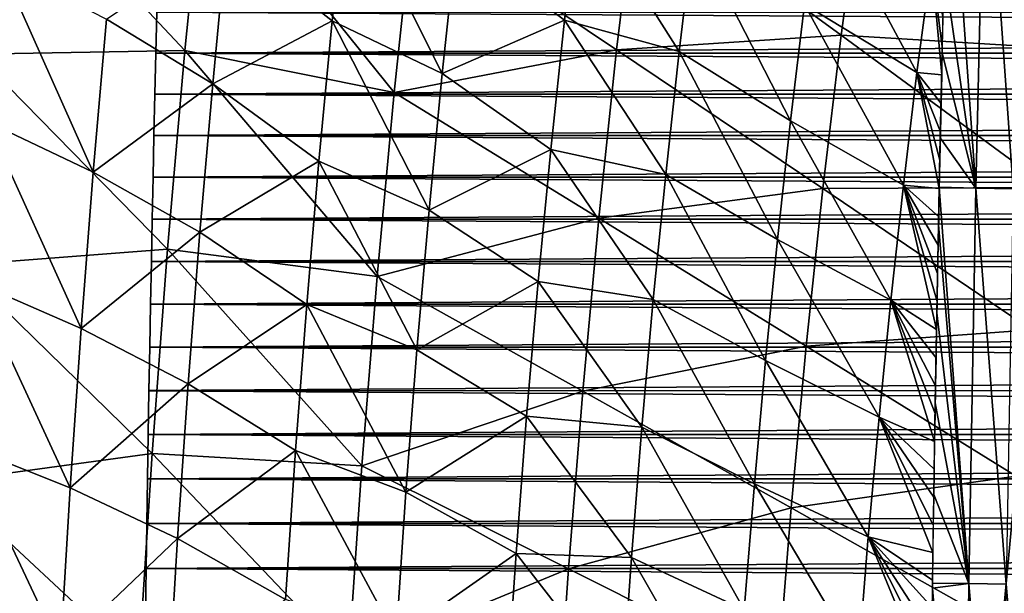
# Model space of a CAD drawing. Header units: millimetres. Extents: x -300 to 300, y -500 to 500.
# Tile 407 of 656: x -169 to -122, y 74 to 101. Entities that reach past the tile are written whole.
import ezdxf

# ---------------------------------------------------------------- set-up
doc = ezdxf.new("R2010")
doc.units = ezdxf.units.MM
doc.header["$LTSCALE"] = 81.481481
for name, color, linetype in [('12', 7, 'CONTINUOUS'), ('20', 7, 'CONTINUOUS'), ('22', 7, 'CONTINUOUS'), ('3', 7, 'CONTINUOUS'), ('5', 7, 'CONTINUOUS'), ('6', 7, 'CONTINUOUS')]:
    doc.layers.add(name, color=color, linetype=linetype)

msp = doc.modelspace()

# ---------------------------------------------------------------- linework, layer by layer
at = {"layer": '12', "color": 7, "linetype": 'CONTINUOUS'}
for points in [[(-122.82, 112.098, 58.396), (-123.268, 93.367, 58.373), (-124.562, 111.49, 58.325), (-122.82, 112.098, 58.396)], [(-121.497, 93.329, 58.321), (-123.268, 93.367, 58.373), (-122.82, 112.098, 58.396), (-121.497, 93.329, 58.321)], [(-121.048, 112.047, 58.344), (-121.497, 93.329, 58.321), (-122.82, 112.098, 58.396), (-121.048, 112.047, 58.344)], [(-124.562, 111.49, 58.325), (-123.268, 93.367, 58.373), (-124.762, 103.75, 58.316), (-124.562, 111.49, 58.325)], [(-124.762, 103.75, 58.316), (-123.268, 93.367, 58.373), (-124.855, 99.78, 58.312), (-124.762, 103.75, 58.316)], [(-123.268, 93.367, 58.373), (-124.944, 95.742, 58.307), (-124.855, 99.78, 58.312), (-123.268, 93.367, 58.373)], [(-123.268, 93.367, 58.373), (-124.992, 93.412, 58.304), (-124.944, 95.742, 58.307), (-123.268, 93.367, 58.373)], [(-124.992, 93.412, 58.304), (-123.59, 74.64, 58.348), (-125.028, 91.634, 58.301), (-124.992, 93.412, 58.304)], [(-123.268, 93.367, 58.373), (-123.59, 74.64, 58.348), (-124.992, 93.412, 58.304), (-123.268, 93.367, 58.373)], [(-121.819, 74.614, 58.294), (-123.59, 74.64, 58.348), (-123.268, 93.367, 58.373), (-121.819, 74.614, 58.294)], [(-121.497, 93.329, 58.321), (-121.819, 74.614, 58.294), (-123.268, 93.367, 58.373), (-121.497, 93.329, 58.321)], [(-125.028, 91.634, 58.301), (-123.59, 74.64, 58.348), (-125.108, 87.455, 58.296), (-125.028, 91.634, 58.301)], [(-125.108, 87.455, 58.296), (-123.59, 74.64, 58.348), (-125.182, 83.198, 58.29), (-125.108, 87.455, 58.296)], [(-123.59, 74.64, 58.348), (-125.253, 78.856, 58.285), (-125.182, 83.198, 58.29), (-123.59, 74.64, 58.348)], [(-123.59, 74.64, 58.348), (-125.315, 74.668, 58.279), (-125.253, 78.856, 58.285), (-123.59, 74.64, 58.348)], [(-125.315, 74.668, 58.279), (-123.59, 74.64, 58.348), (-125.318, 74.422, 58.279), (-125.315, 74.668, 58.279)], [(-123.59, 74.64, 58.348), (-123.806, 55.917, 58.322), (-125.318, 74.422, 58.279), (-123.59, 74.64, 58.348)], [(-122.035, 55.899, 58.268), (-123.806, 55.917, 58.322), (-123.59, 74.64, 58.348), (-122.035, 55.899, 58.268)], [(-121.819, 74.614, 58.294), (-122.035, 55.899, 58.268), (-123.59, 74.64, 58.348), (-121.819, 74.614, 58.294)], [(-120.229, 55.882, 58.083), (-122.035, 55.899, 58.268), (-121.819, 74.614, 58.294), (-120.229, 55.882, 58.083)], [(-123.806, 55.917, 58.322), (-125.53, 55.939, 58.254), (-125.318, 74.422, 58.279), (-123.806, 55.917, 58.322)], [(-125.318, 74.422, 58.279), (-125.53, 55.939, 58.254), (-125.379, 69.888, 58.273), (-125.318, 74.422, 58.279)]]:
    msp.add_3dface(points, dxfattribs=at)
at = {"layer": '20', "color": 7, "linetype": 'CONTINUOUS'}
for points in [[(-170.581, 99.714, 68.813), (-160.693, 99.885, 70.015), (-169.673, 109.446, 68.895), (-170.581, 99.714, 68.813)], [(-160.693, 99.885, 70.015), (-159.768, 109.048, 70.095), (-169.673, 109.446, 68.895), (-160.693, 99.885, 70.015)], [(-160.693, 99.885, 70.015), (-150.793, 97.894, 71.089), (-159.768, 109.048, 70.095), (-160.693, 99.885, 70.015)], [(-150.793, 97.894, 71.089), (-149.89, 106.38, 71.164), (-159.768, 109.048, 70.095), (-150.793, 97.894, 71.089)], [(-140.264, 99.923, 72.093), (-139.33, 107.685, 72.166), (-149.89, 106.38, 71.164), (-140.264, 99.923, 72.093)], [(-140.264, 99.923, 72.093), (-129.632, 100.604, 72.987), (-139.33, 107.685, 72.166), (-140.264, 99.923, 72.093)], [(-129.632, 100.604, 72.987), (-128.68, 107.663, 73.056), (-139.33, 107.685, 72.166), (-129.632, 100.604, 72.987)], [(-129.632, 100.604, 72.987), (-118.937, 99.96, 73.774), (-128.68, 107.663, 73.056), (-129.632, 100.604, 72.987)], [(-118.937, 99.96, 73.774), (-117.979, 106.337, 73.839), (-128.68, 107.663, 73.056), (-118.937, 99.96, 73.774)], [(-150.793, 97.894, 71.089), (-140.264, 99.923, 72.093), (-149.89, 106.38, 71.164), (-150.793, 97.894, 71.089)], [(-130.503, 93.347, 72.922), (-129.632, 100.604, 72.987), (-140.264, 99.923, 72.093), (-130.503, 93.347, 72.922)], [(-130.503, 93.347, 72.922), (-119.819, 93.401, 73.713), (-129.632, 100.604, 72.987), (-130.503, 93.347, 72.922)], [(-119.819, 93.401, 73.713), (-118.937, 99.96, 73.774), (-129.632, 100.604, 72.987), (-119.819, 93.401, 73.713)], [(-161.52, 90.47, 69.941), (-160.693, 99.885, 70.015), (-170.581, 99.714, 68.813), (-161.52, 90.47, 69.941)], [(-161.52, 90.47, 69.941), (-151.604, 89.177, 71.02), (-160.693, 99.885, 70.015), (-161.52, 90.47, 69.941)], [(-151.604, 89.177, 71.02), (-150.793, 97.894, 71.089), (-160.693, 99.885, 70.015), (-151.604, 89.177, 71.02)], [(-141.111, 91.946, 72.025), (-140.264, 99.923, 72.093), (-150.793, 97.894, 71.089), (-141.111, 91.946, 72.025)], [(-141.111, 91.946, 72.025), (-130.503, 93.347, 72.922), (-140.264, 99.923, 72.093), (-141.111, 91.946, 72.025)], [(-171.388, 89.717, 68.738), (-161.52, 90.47, 69.941), (-170.581, 99.714, 68.813), (-171.388, 89.717, 68.738)], [(-151.604, 89.177, 71.02), (-141.111, 91.946, 72.025), (-150.793, 97.894, 71.089), (-151.604, 89.177, 71.02)], [(-131.292, 85.89, 72.861), (-130.503, 93.347, 72.922), (-141.111, 91.946, 72.025), (-131.292, 85.89, 72.861)], [(-131.292, 85.89, 72.861), (-120.624, 86.659, 73.655), (-130.503, 93.347, 72.922), (-131.292, 85.89, 72.861)], [(-120.624, 86.659, 73.655), (-119.819, 93.401, 73.713), (-130.503, 93.347, 72.922), (-120.624, 86.659, 73.655)], [(-141.871, 83.753, 71.962), (-141.111, 91.946, 72.025), (-151.604, 89.177, 71.02), (-141.871, 83.753, 71.962)], [(-141.871, 83.753, 71.962), (-131.292, 85.89, 72.861), (-141.111, 91.946, 72.025), (-141.871, 83.753, 71.962)], [(-162.249, 80.802, 69.874), (-161.52, 90.47, 69.941), (-171.388, 89.717, 68.738), (-162.249, 80.802, 69.874)], [(-162.249, 80.802, 69.874), (-152.325, 80.226, 70.956), (-161.52, 90.47, 69.941), (-162.249, 80.802, 69.874)], [(-152.325, 80.226, 70.956), (-151.604, 89.177, 71.02), (-161.52, 90.47, 69.941), (-152.325, 80.226, 70.956)], [(-172.094, 79.456, 68.671), (-162.249, 80.802, 69.874), (-171.388, 89.717, 68.738), (-172.094, 79.456, 68.671)], [(-152.325, 80.226, 70.956), (-141.871, 83.753, 71.962), (-151.604, 89.177, 71.02), (-152.325, 80.226, 70.956)], [(-121.354, 79.731, 73.601), (-120.624, 86.659, 73.655), (-131.292, 85.89, 72.861), (-121.354, 79.731, 73.601)], [(-132, 78.232, 72.804), (-131.292, 85.89, 72.861), (-141.871, 83.753, 71.962), (-132, 78.232, 72.804)], [(-132, 78.232, 72.804), (-121.354, 79.731, 73.601), (-131.292, 85.89, 72.861), (-132, 78.232, 72.804)], [(-142.547, 75.341, 71.905), (-141.871, 83.753, 71.962), (-152.325, 80.226, 70.956), (-142.547, 75.341, 71.905)], [(-142.547, 75.341, 71.905), (-132, 78.232, 72.804), (-141.871, 83.753, 71.962), (-142.547, 75.341, 71.905)], [(-162.882, 70.878, 69.814), (-162.249, 80.802, 69.874), (-172.094, 79.456, 68.671), (-162.882, 70.878, 69.814)], [(-162.882, 70.878, 69.814), (-152.956, 71.039, 70.899), (-162.249, 80.802, 69.874), (-162.882, 70.878, 69.814)], [(-152.956, 71.039, 70.899), (-152.325, 80.226, 70.956), (-162.249, 80.802, 69.874), (-152.956, 71.039, 70.899)], [(-152.956, 71.039, 70.899), (-142.547, 75.341, 71.905), (-152.325, 80.226, 70.956), (-152.956, 71.039, 70.899)], [(-122.01, 72.618, 73.552), (-121.354, 79.731, 73.601), (-132, 78.232, 72.804), (-122.01, 72.618, 73.552)], [(-122.01, 72.618, 73.552), (-111.317, 73.475, 74.252), (-121.354, 79.731, 73.601), (-122.01, 72.618, 73.552)], [(-172.701, 68.926, 68.611), (-162.882, 70.878, 69.814), (-172.094, 79.456, 68.671), (-172.701, 68.926, 68.611)], [(-132.63, 70.37, 72.753), (-132, 78.232, 72.804), (-142.547, 75.341, 71.905), (-132.63, 70.37, 72.753)], [(-132.63, 70.37, 72.753), (-122.01, 72.618, 73.552), (-132, 78.232, 72.804), (-132.63, 70.37, 72.753)], [(-143.139, 66.71, 71.853), (-142.547, 75.341, 71.905), (-152.956, 71.039, 70.899), (-143.139, 66.71, 71.853)], [(-143.139, 66.71, 71.853), (-132.63, 70.37, 72.753), (-142.547, 75.341, 71.905), (-143.139, 66.71, 71.853)]]:
    msp.add_3dface(points, dxfattribs=at)
at = {"layer": '22', "color": 7, "linetype": 'CONTINUOUS'}
for points in [[(-153.04, 107.796, 55.751), (-153.723, 101.283, 55.693), (-158.721, 105.206, 55.128), (-153.04, 107.796, 55.751)], [(-153.04, 107.796, 55.751), (-148.522, 98.799, 56.24), (-153.723, 101.283, 55.693), (-153.04, 107.796, 55.751)], [(-147.85, 105.147, 56.296), (-148.522, 98.799, 56.24), (-153.04, 107.796, 55.751), (-147.85, 105.147, 56.296)], [(-142.042, 107.316, 56.856), (-142.736, 101.318, 56.8), (-147.85, 105.147, 56.296), (-142.042, 107.316, 56.856)], [(-142.042, 107.316, 56.856), (-137.309, 99.831, 57.296), (-142.736, 101.318, 56.8), (-142.042, 107.316, 56.856)], [(-136.63, 105.525, 57.349), (-137.309, 99.831, 57.296), (-142.042, 107.316, 56.856), (-136.63, 105.525, 57.349)], [(-130.67, 107.46, 57.85), (-126.047, 98.835, 58.221), (-131.375, 102.067, 57.798), (-130.67, 107.46, 57.85)], [(-125.359, 104.052, 58.27), (-126.047, 98.835, 58.221), (-130.67, 107.46, 57.85), (-125.359, 104.052, 58.27)], [(-136.63, 105.525, 57.349), (-132.035, 96.561, 57.748), (-137.309, 99.831, 57.296), (-136.63, 105.525, 57.349)], [(-131.375, 102.067, 57.798), (-132.035, 96.561, 57.748), (-136.63, 105.525, 57.349), (-131.375, 102.067, 57.798)], [(-164.408, 101.367, 54.465), (-158.721, 105.206, 55.128), (-159.383, 98.313, 55.07), (-164.408, 101.367, 54.465)], [(-158.721, 105.206, 55.128), (-153.723, 101.283, 55.693), (-159.383, 98.313, 55.07), (-158.721, 105.206, 55.128)], [(-147.85, 105.147, 56.296), (-142.736, 101.318, 56.8), (-148.522, 98.799, 56.24), (-147.85, 105.147, 56.296)], [(-169.414, 103.933, 53.824), (-165.035, 94.119, 54.408), (-170.054, 96.5, 53.766), (-169.414, 103.933, 53.824)], [(-164.408, 101.367, 54.465), (-165.035, 94.119, 54.408), (-169.414, 103.933, 53.824), (-164.408, 101.367, 54.465)], [(-125.359, 104.052, 58.27), (-124.879, 98.727, 58.309), (-126.047, 98.835, 58.221), (-125.359, 104.052, 58.27)], [(-124.848, 100.072, 58.311), (-124.879, 98.727, 58.309), (-125.359, 104.052, 58.27), (-124.848, 100.072, 58.311)], [(-124.817, 101.417, 58.313), (-124.848, 100.072, 58.311), (-125.359, 104.052, 58.27), (-124.817, 101.417, 58.313)], [(-131.375, 102.067, 57.798), (-126.69, 93.508, 58.173), (-132.035, 96.561, 57.748), (-131.375, 102.067, 57.798)], [(-126.047, 98.835, 58.221), (-126.69, 93.508, 58.173), (-131.375, 102.067, 57.798), (-126.047, 98.835, 58.221)], [(-165.035, 94.119, 54.408), (-164.408, 101.367, 54.465), (-159.383, 98.313, 55.07), (-165.035, 94.119, 54.408)], [(-153.723, 101.283, 55.693), (-154.354, 94.636, 55.639), (-159.383, 98.313, 55.07), (-153.723, 101.283, 55.693)], [(-153.723, 101.283, 55.693), (-149.144, 92.321, 56.188), (-154.354, 94.636, 55.639), (-153.723, 101.283, 55.693)], [(-148.522, 98.799, 56.24), (-149.144, 92.321, 56.188), (-153.723, 101.283, 55.693), (-148.522, 98.799, 56.24)], [(-142.736, 101.318, 56.8), (-143.381, 95.195, 56.748), (-148.522, 98.799, 56.24), (-142.736, 101.318, 56.8)], [(-142.736, 101.318, 56.8), (-137.941, 94.02, 57.246), (-143.381, 95.195, 56.748), (-142.736, 101.318, 56.8)], [(-137.309, 99.831, 57.296), (-137.941, 94.02, 57.246), (-142.736, 101.318, 56.8), (-137.309, 99.831, 57.296)], [(-137.309, 99.831, 57.296), (-132.648, 90.941, 57.7), (-137.941, 94.02, 57.246), (-137.309, 99.831, 57.296)], [(-132.035, 96.561, 57.748), (-132.648, 90.941, 57.7), (-137.309, 99.831, 57.296), (-132.035, 96.561, 57.748)], [(-148.522, 98.799, 56.24), (-143.381, 95.195, 56.748), (-149.144, 92.321, 56.188), (-148.522, 98.799, 56.24)], [(-126.047, 98.835, 58.221), (-124.994, 93.349, 58.302), (-126.69, 93.508, 58.173), (-126.047, 98.835, 58.221)], [(-124.966, 94.692, 58.304), (-124.994, 93.349, 58.302), (-126.047, 98.835, 58.221), (-124.966, 94.692, 58.304)], [(-124.937, 96.037, 58.305), (-124.966, 94.692, 58.304), (-126.047, 98.835, 58.221), (-124.937, 96.037, 58.305)], [(-124.908, 97.382, 58.307), (-124.937, 96.037, 58.305), (-126.047, 98.835, 58.221), (-124.908, 97.382, 58.307)], [(-124.879, 98.727, 58.309), (-124.908, 97.382, 58.307), (-126.047, 98.835, 58.221), (-124.879, 98.727, 58.309)], [(-165.035, 94.119, 54.408), (-159.383, 98.313, 55.07), (-159.991, 91.279, 55.016), (-165.035, 94.119, 54.408)], [(-159.383, 98.313, 55.07), (-154.354, 94.636, 55.639), (-159.991, 91.279, 55.016), (-159.383, 98.313, 55.07)], [(-170.054, 96.5, 53.766), (-165.607, 86.724, 54.356), (-170.637, 88.917, 53.711), (-170.054, 96.5, 53.766)], [(-165.035, 94.119, 54.408), (-165.607, 86.724, 54.356), (-170.054, 96.5, 53.766), (-165.035, 94.119, 54.408)], [(-132.035, 96.561, 57.748), (-127.289, 88.07, 58.128), (-132.648, 90.941, 57.7), (-132.035, 96.561, 57.748)], [(-126.69, 93.508, 58.173), (-127.289, 88.07, 58.128), (-132.035, 96.561, 57.748), (-126.69, 93.508, 58.173)], [(-143.381, 95.195, 56.748), (-143.976, 88.947, 56.698), (-149.144, 92.321, 56.188), (-143.381, 95.195, 56.748)], [(-143.381, 95.195, 56.748), (-138.527, 88.091, 57.199), (-143.976, 88.947, 56.698), (-143.381, 95.195, 56.748)], [(-137.941, 94.02, 57.246), (-138.527, 88.091, 57.199), (-143.381, 95.195, 56.748), (-137.941, 94.02, 57.246)], [(-154.354, 94.636, 55.639), (-154.933, 87.856, 55.588), (-159.991, 91.279, 55.016), (-154.354, 94.636, 55.639)], [(-154.354, 94.636, 55.639), (-149.715, 85.711, 56.138), (-154.933, 87.856, 55.588), (-154.354, 94.636, 55.639)], [(-149.144, 92.321, 56.188), (-149.715, 85.711, 56.138), (-154.354, 94.636, 55.639), (-149.144, 92.321, 56.188)], [(-165.607, 86.724, 54.356), (-165.035, 94.119, 54.408), (-159.991, 91.279, 55.016), (-165.607, 86.724, 54.356)], [(-137.941, 94.02, 57.246), (-133.217, 85.208, 57.655), (-138.527, 88.091, 57.199), (-137.941, 94.02, 57.246)], [(-132.648, 90.941, 57.7), (-133.217, 85.208, 57.655), (-137.941, 94.02, 57.246), (-132.648, 90.941, 57.7)], [(-126.69, 93.508, 58.173), (-125.122, 86.666, 58.292), (-127.289, 88.07, 58.128), (-126.69, 93.508, 58.173)], [(-125.097, 87.997, 58.294), (-125.122, 86.666, 58.292), (-126.69, 93.508, 58.173), (-125.097, 87.997, 58.294)], [(-125.072, 89.331, 58.296), (-125.097, 87.997, 58.294), (-126.69, 93.508, 58.173), (-125.072, 89.331, 58.296)], [(-125.047, 90.668, 58.298), (-125.072, 89.331, 58.296), (-126.69, 93.508, 58.173), (-125.047, 90.668, 58.298)], [(-125.02, 92.007, 58.3), (-125.047, 90.668, 58.298), (-126.69, 93.508, 58.173), (-125.02, 92.007, 58.3)], [(-124.994, 93.349, 58.302), (-125.02, 92.007, 58.3), (-126.69, 93.508, 58.173), (-124.994, 93.349, 58.302)], [(-149.144, 92.321, 56.188), (-143.976, 88.947, 56.698), (-149.715, 85.711, 56.138), (-149.144, 92.321, 56.188)], [(-165.607, 86.724, 54.356), (-159.991, 91.279, 55.016), (-160.545, 84.103, 54.965), (-165.607, 86.724, 54.356)], [(-159.991, 91.279, 55.016), (-154.933, 87.856, 55.588), (-160.545, 84.103, 54.965), (-159.991, 91.279, 55.016)], [(-132.648, 90.941, 57.7), (-127.844, 82.522, 58.085), (-133.217, 85.208, 57.655), (-132.648, 90.941, 57.7)], [(-127.289, 88.07, 58.128), (-127.844, 82.522, 58.085), (-132.648, 90.941, 57.7), (-127.289, 88.07, 58.128)], [(-170.637, 88.917, 53.711), (-166.125, 79.181, 54.307), (-171.165, 81.183, 53.66), (-170.637, 88.917, 53.711)], [(-165.607, 86.724, 54.356), (-166.125, 79.181, 54.307), (-170.637, 88.917, 53.711), (-165.607, 86.724, 54.356)], [(-143.976, 88.947, 56.698), (-144.523, 82.573, 56.652), (-149.715, 85.711, 56.138), (-143.976, 88.947, 56.698)], [(-143.976, 88.947, 56.698), (-139.066, 82.043, 57.154), (-144.523, 82.573, 56.652), (-143.976, 88.947, 56.698)], [(-138.527, 88.091, 57.199), (-139.066, 82.043, 57.154), (-143.976, 88.947, 56.698), (-138.527, 88.091, 57.199)], [(-138.527, 88.091, 57.199), (-133.74, 79.359, 57.613), (-139.066, 82.043, 57.154), (-138.527, 88.091, 57.199)], [(-133.217, 85.208, 57.655), (-133.74, 79.359, 57.613), (-138.527, 88.091, 57.199), (-133.217, 85.208, 57.655)], [(-154.933, 87.856, 55.588), (-155.462, 80.941, 55.54), (-160.545, 84.103, 54.965), (-154.933, 87.856, 55.588)], [(-154.933, 87.856, 55.588), (-150.235, 78.969, 56.092), (-155.462, 80.941, 55.54), (-154.933, 87.856, 55.588)], [(-149.715, 85.711, 56.138), (-150.235, 78.969, 56.092), (-154.933, 87.856, 55.588), (-149.715, 85.711, 56.138)], [(-127.289, 88.07, 58.128), (-125.212, 81.373, 58.285), (-127.844, 82.522, 58.085), (-127.289, 88.07, 58.128)], [(-125.191, 82.692, 58.286), (-125.212, 81.373, 58.285), (-127.289, 88.07, 58.128), (-125.191, 82.692, 58.286)], [(-125.168, 84.014, 58.288), (-125.191, 82.692, 58.286), (-127.289, 88.07, 58.128), (-125.168, 84.014, 58.288)], [(-125.145, 85.338, 58.29), (-125.168, 84.014, 58.288), (-127.289, 88.07, 58.128), (-125.145, 85.338, 58.29)], [(-125.122, 86.666, 58.292), (-125.145, 85.338, 58.29), (-127.289, 88.07, 58.128), (-125.122, 86.666, 58.292)], [(-166.125, 79.181, 54.307), (-165.607, 86.724, 54.356), (-160.545, 84.103, 54.965), (-166.125, 79.181, 54.307)], [(-149.715, 85.711, 56.138), (-144.523, 82.573, 56.652), (-150.235, 78.969, 56.092), (-149.715, 85.711, 56.138)], [(-133.217, 85.208, 57.655), (-128.355, 76.861, 58.045), (-133.74, 79.359, 57.613), (-133.217, 85.208, 57.655)], [(-127.844, 82.522, 58.085), (-128.355, 76.861, 58.045), (-133.217, 85.208, 57.655), (-127.844, 82.522, 58.085)], [(-166.125, 79.181, 54.307), (-160.545, 84.103, 54.965), (-161.046, 76.785, 54.919), (-166.125, 79.181, 54.307)], [(-160.545, 84.103, 54.965), (-155.462, 80.941, 55.54), (-161.046, 76.785, 54.919), (-160.545, 84.103, 54.965)], [(-144.523, 82.573, 56.652), (-145.022, 76.073, 56.608), (-150.235, 78.969, 56.092), (-144.523, 82.573, 56.652)], [(-144.523, 82.573, 56.652), (-139.56, 75.877, 57.112), (-145.022, 76.073, 56.608), (-144.523, 82.573, 56.652)], [(-139.066, 82.043, 57.154), (-139.56, 75.877, 57.112), (-144.523, 82.573, 56.652), (-139.066, 82.043, 57.154)], [(-127.844, 82.522, 58.085), (-125.293, 76.12, 58.277), (-128.355, 76.861, 58.045), (-127.844, 82.522, 58.085)], [(-125.274, 77.43, 58.279), (-125.293, 76.12, 58.277), (-127.844, 82.522, 58.085), (-125.274, 77.43, 58.279)], [(-125.254, 78.742, 58.281), (-125.274, 77.43, 58.279), (-127.844, 82.522, 58.085), (-125.254, 78.742, 58.281)], [(-125.234, 80.056, 58.283), (-125.254, 78.742, 58.281), (-127.844, 82.522, 58.085), (-125.234, 80.056, 58.283)], [(-125.212, 81.373, 58.285), (-125.234, 80.056, 58.283), (-127.844, 82.522, 58.085), (-125.212, 81.373, 58.285)], [(-139.066, 82.043, 57.154), (-134.22, 73.395, 57.573), (-139.56, 75.877, 57.112), (-139.066, 82.043, 57.154)], [(-133.74, 79.359, 57.613), (-134.22, 73.395, 57.573), (-139.066, 82.043, 57.154), (-133.74, 79.359, 57.613)], [(-171.165, 81.183, 53.66), (-166.588, 71.49, 54.262), (-171.637, 73.297, 53.614), (-171.165, 81.183, 53.66)], [(-166.125, 79.181, 54.307), (-166.588, 71.49, 54.262), (-171.165, 81.183, 53.66), (-166.125, 79.181, 54.307)], [(-155.462, 80.941, 55.54), (-155.939, 73.89, 55.496), (-161.046, 76.785, 54.919), (-155.462, 80.941, 55.54)], [(-155.462, 80.941, 55.54), (-150.706, 72.093, 56.05), (-155.939, 73.89, 55.496), (-155.462, 80.941, 55.54)], [(-150.235, 78.969, 56.092), (-150.706, 72.093, 56.05), (-155.462, 80.941, 55.54), (-150.235, 78.969, 56.092)], [(-133.74, 79.359, 57.613), (-128.823, 71.088, 58.007), (-134.22, 73.395, 57.573), (-133.74, 79.359, 57.613)], [(-128.355, 76.861, 58.045), (-128.823, 71.088, 58.007), (-133.74, 79.359, 57.613), (-128.355, 76.861, 58.045)], [(-166.588, 71.49, 54.262), (-166.125, 79.181, 54.307), (-161.046, 76.785, 54.919), (-166.588, 71.49, 54.262)], [(-150.235, 78.969, 56.092), (-145.022, 76.073, 56.608), (-150.706, 72.093, 56.05), (-150.235, 78.969, 56.092)], [(-166.588, 71.49, 54.262), (-161.046, 76.785, 54.919), (-161.495, 69.324, 54.876), (-166.588, 71.49, 54.262)], [(-161.046, 76.785, 54.919), (-155.939, 73.89, 55.496), (-161.495, 69.324, 54.876), (-161.046, 76.785, 54.919)], [(-128.355, 76.861, 58.045), (-125.382, 69.606, 58.268), (-128.823, 71.088, 58.007), (-128.355, 76.861, 58.045)], [(-125.366, 70.903, 58.269), (-125.382, 69.606, 58.268), (-128.355, 76.861, 58.045), (-125.366, 70.903, 58.269)], [(-125.348, 72.203, 58.271), (-125.366, 70.903, 58.269), (-128.355, 76.861, 58.045), (-125.348, 72.203, 58.271)], [(-125.331, 73.506, 58.273), (-125.348, 72.203, 58.271), (-128.355, 76.861, 58.045), (-125.331, 73.506, 58.273)], [(-125.312, 74.812, 58.275), (-125.331, 73.506, 58.273), (-128.355, 76.861, 58.045), (-125.312, 74.812, 58.275)], [(-125.293, 76.12, 58.277), (-125.312, 74.812, 58.275), (-128.355, 76.861, 58.045), (-125.293, 76.12, 58.277)], [(-145.022, 76.073, 56.608), (-145.473, 69.445, 56.568), (-150.706, 72.093, 56.05), (-145.022, 76.073, 56.608)], [(-145.022, 76.073, 56.608), (-140.008, 69.591, 57.074), (-145.473, 69.445, 56.568), (-145.022, 76.073, 56.608)], [(-139.56, 75.877, 57.112), (-140.008, 69.591, 57.074), (-145.022, 76.073, 56.608), (-139.56, 75.877, 57.112)], [(-139.56, 75.877, 57.112), (-134.655, 67.316, 57.536), (-140.008, 69.591, 57.074), (-139.56, 75.877, 57.112)], [(-134.22, 73.395, 57.573), (-134.655, 67.316, 57.536), (-139.56, 75.877, 57.112), (-134.22, 73.395, 57.573)]]:
    msp.add_3dface(points, dxfattribs=at)
at = {"layer": '3', "color": 7, "linetype": 'CONTINUOUS'}
for points in [[(-162.074, 99.764, 16), (-162.028, 101.694, 16), (-162.074, 99.764, 11), (-162.074, 99.764, 16)], [(-162.074, 99.764, 11), (-162.028, 101.694, 16), (-162.028, 101.693, 11), (-162.074, 99.764, 11)], [(-162.118, 97.821, 16), (-162.074, 99.764, 16), (-162.118, 97.82, 11), (-162.118, 97.821, 16)], [(-162.118, 97.82, 11), (-162.074, 99.764, 16), (-162.074, 99.764, 11), (-162.118, 97.82, 11)], [(-162.162, 95.862, 16), (-162.118, 97.821, 16), (-162.162, 95.862, 11), (-162.162, 95.862, 16)], [(-162.162, 95.862, 11), (-162.118, 97.821, 16), (-162.118, 97.82, 11), (-162.162, 95.862, 11)], [(-162.204, 93.889, 16), (-162.162, 95.862, 16), (-162.204, 93.889, 11), (-162.204, 93.889, 16)], [(-162.204, 93.889, 11), (-162.162, 95.862, 16), (-162.162, 95.862, 11), (-162.204, 93.889, 11)], [(-162.245, 91.9, 16), (-162.204, 93.889, 16), (-162.245, 91.9, 11), (-162.245, 91.9, 16)], [(-162.245, 91.9, 11), (-162.204, 93.889, 16), (-162.204, 93.889, 11), (-162.245, 91.9, 11)], [(-162.286, 89.894, 16), (-162.245, 91.9, 16), (-162.286, 89.895, 11), (-162.286, 89.894, 16)], [(-162.286, 89.895, 11), (-162.245, 91.9, 16), (-162.245, 91.9, 11), (-162.286, 89.895, 11)], [(-162.325, 87.873, 11), (-162.286, 89.894, 16), (-162.286, 89.895, 11), (-162.325, 87.873, 11)], [(-162.325, 87.873, 16), (-162.286, 89.894, 16), (-162.325, 87.873, 11), (-162.325, 87.873, 16)], [(-162.363, 85.834, 16), (-162.325, 87.873, 16), (-162.363, 85.835, 11), (-162.363, 85.834, 16)], [(-162.363, 85.835, 11), (-162.325, 87.873, 16), (-162.325, 87.873, 11), (-162.363, 85.835, 11)], [(-162.4, 83.778, 11), (-162.363, 85.834, 16), (-162.363, 85.835, 11), (-162.4, 83.778, 11)], [(-162.4, 83.777, 16), (-162.363, 85.834, 16), (-162.4, 83.778, 11), (-162.4, 83.777, 16)], [(-162.435, 81.703, 11), (-162.4, 83.777, 16), (-162.4, 83.778, 11), (-162.435, 81.703, 11)], [(-162.435, 81.702, 16), (-162.4, 83.777, 16), (-162.435, 81.703, 11), (-162.435, 81.702, 16)], [(-162.47, 79.609, 11), (-162.435, 81.702, 16), (-162.435, 81.703, 11), (-162.47, 79.609, 11)], [(-162.47, 79.608, 16), (-162.435, 81.702, 16), (-162.47, 79.609, 11), (-162.47, 79.608, 16)], [(-162.504, 77.495, 11), (-162.47, 79.608, 16), (-162.47, 79.609, 11), (-162.504, 77.495, 11)], [(-162.504, 77.494, 16), (-162.47, 79.608, 16), (-162.504, 77.495, 11), (-162.504, 77.494, 16)], [(-162.537, 75.361, 11), (-162.504, 77.494, 16), (-162.504, 77.495, 11), (-162.537, 75.361, 11)], [(-162.537, 75.36, 16), (-162.504, 77.494, 16), (-162.537, 75.361, 11), (-162.537, 75.36, 16)], [(-162.568, 73.205, 11), (-162.537, 75.36, 16), (-162.537, 75.361, 11), (-162.568, 73.205, 11)], [(-162.568, 73.204, 16), (-162.537, 75.36, 16), (-162.568, 73.205, 11), (-162.568, 73.204, 16)]]:
    msp.add_3dface(points, dxfattribs=at)
at = {"layer": '5', "color": 7, "linetype": 'CONTINUOUS'}
for points in [[(162.074, 99.764, 11), (-162.074, 99.764, 11), (-162.028, 101.693, 11), (162.074, 99.764, 11)], [(162.028, 101.694, 11), (162.074, 99.764, 11), (-162.028, 101.693, 11), (162.028, 101.694, 11)], [(162.118, 97.821, 11), (-162.118, 97.82, 11), (-162.074, 99.764, 11), (162.118, 97.821, 11)], [(162.074, 99.764, 11), (162.118, 97.821, 11), (-162.074, 99.764, 11), (162.074, 99.764, 11)], [(162.162, 95.862, 11), (-162.162, 95.862, 11), (-162.118, 97.82, 11), (162.162, 95.862, 11)], [(162.118, 97.821, 11), (162.162, 95.862, 11), (-162.118, 97.82, 11), (162.118, 97.821, 11)], [(162.204, 93.889, 11), (-162.204, 93.889, 11), (-162.162, 95.862, 11), (162.204, 93.889, 11)], [(162.162, 95.862, 11), (162.204, 93.889, 11), (-162.162, 95.862, 11), (162.162, 95.862, 11)], [(162.245, 91.9, 11), (-162.245, 91.9, 11), (-162.204, 93.889, 11), (162.245, 91.9, 11)], [(162.204, 93.889, 11), (162.245, 91.9, 11), (-162.204, 93.889, 11), (162.204, 93.889, 11)], [(162.286, 89.894, 11), (-162.286, 89.895, 11), (-162.245, 91.9, 11), (162.286, 89.894, 11)], [(162.245, 91.9, 11), (162.286, 89.894, 11), (-162.245, 91.9, 11), (162.245, 91.9, 11)], [(162.325, 87.873, 11), (-162.325, 87.873, 11), (-162.286, 89.895, 11), (162.325, 87.873, 11)], [(162.286, 89.894, 11), (162.325, 87.873, 11), (-162.286, 89.895, 11), (162.286, 89.894, 11)], [(162.363, 85.834, 11), (-162.363, 85.835, 11), (-162.325, 87.873, 11), (162.363, 85.834, 11)], [(162.325, 87.873, 11), (162.363, 85.834, 11), (-162.325, 87.873, 11), (162.325, 87.873, 11)], [(162.363, 85.834, 11), (-162.4, 83.778, 11), (-162.363, 85.835, 11), (162.363, 85.834, 11)], [(162.363, 85.834, 11), (162.4, 83.777, 11), (-162.4, 83.778, 11), (162.363, 85.834, 11)], [(162.4, 83.777, 11), (-162.435, 81.703, 11), (-162.4, 83.778, 11), (162.4, 83.777, 11)], [(162.4, 83.777, 11), (162.435, 81.702, 11), (-162.435, 81.703, 11), (162.4, 83.777, 11)], [(162.435, 81.702, 11), (-162.47, 79.609, 11), (-162.435, 81.703, 11), (162.435, 81.702, 11)], [(162.435, 81.702, 11), (162.47, 79.608, 11), (-162.47, 79.609, 11), (162.435, 81.702, 11)], [(162.47, 79.608, 11), (-162.504, 77.495, 11), (-162.47, 79.609, 11), (162.47, 79.608, 11)], [(162.47, 79.608, 11), (162.504, 77.494, 11), (-162.504, 77.495, 11), (162.47, 79.608, 11)], [(162.504, 77.494, 11), (-162.537, 75.361, 11), (-162.504, 77.495, 11), (162.504, 77.494, 11)], [(162.504, 77.494, 11), (162.537, 75.36, 11), (-162.537, 75.361, 11), (162.504, 77.494, 11)], [(162.537, 75.36, 11), (-162.568, 73.205, 11), (-162.537, 75.361, 11), (162.537, 75.36, 11)], [(162.537, 75.36, 11), (162.568, 73.204, 11), (-162.568, 73.205, 11), (162.537, 75.36, 11)]]:
    msp.add_3dface(points, dxfattribs=at)
at = {"layer": '6', "color": 7, "linetype": 'CONTINUOUS'}
for points in [[(162.028, 101.693, 16), (-162.028, 101.694, 16), (-162.074, 99.764, 16), (162.028, 101.693, 16)], [(162.074, 99.764, 16), (162.028, 101.693, 16), (-162.074, 99.764, 16), (162.074, 99.764, 16)], [(162.118, 97.82, 16), (162.074, 99.764, 16), (-162.118, 97.821, 16), (162.118, 97.82, 16)], [(162.074, 99.764, 16), (-162.074, 99.764, 16), (-162.118, 97.821, 16), (162.074, 99.764, 16)], [(162.118, 97.82, 16), (-162.118, 97.821, 16), (-162.162, 95.862, 16), (162.118, 97.82, 16)], [(162.162, 95.862, 16), (162.118, 97.82, 16), (-162.162, 95.862, 16), (162.162, 95.862, 16)], [(162.204, 93.889, 16), (162.162, 95.862, 16), (-162.204, 93.889, 16), (162.204, 93.889, 16)], [(162.162, 95.862, 16), (-162.162, 95.862, 16), (-162.204, 93.889, 16), (162.162, 95.862, 16)], [(162.245, 91.9, 16), (162.204, 93.889, 16), (-162.245, 91.9, 16), (162.245, 91.9, 16)], [(162.204, 93.889, 16), (-162.204, 93.889, 16), (-162.245, 91.9, 16), (162.204, 93.889, 16)], [(162.286, 89.895, 16), (162.245, 91.9, 16), (-162.286, 89.894, 16), (162.286, 89.895, 16)], [(162.245, 91.9, 16), (-162.245, 91.9, 16), (-162.286, 89.894, 16), (162.245, 91.9, 16)], [(162.325, 87.873, 16), (162.286, 89.895, 16), (-162.325, 87.873, 16), (162.325, 87.873, 16)], [(162.286, 89.895, 16), (-162.286, 89.894, 16), (-162.325, 87.873, 16), (162.286, 89.895, 16)], [(162.363, 85.835, 16), (162.325, 87.873, 16), (-162.363, 85.834, 16), (162.363, 85.835, 16)], [(162.325, 87.873, 16), (-162.325, 87.873, 16), (-162.363, 85.834, 16), (162.325, 87.873, 16)], [(162.4, 83.778, 16), (-162.363, 85.834, 16), (-162.4, 83.777, 16), (162.4, 83.778, 16)], [(162.4, 83.778, 16), (162.363, 85.835, 16), (-162.363, 85.834, 16), (162.4, 83.778, 16)], [(162.435, 81.703, 16), (-162.4, 83.777, 16), (-162.435, 81.702, 16), (162.435, 81.703, 16)], [(162.435, 81.703, 16), (162.4, 83.778, 16), (-162.4, 83.777, 16), (162.435, 81.703, 16)], [(162.47, 79.609, 16), (-162.435, 81.702, 16), (-162.47, 79.608, 16), (162.47, 79.609, 16)], [(162.47, 79.609, 16), (162.435, 81.703, 16), (-162.435, 81.702, 16), (162.47, 79.609, 16)], [(162.504, 77.495, 16), (-162.47, 79.608, 16), (-162.504, 77.494, 16), (162.504, 77.495, 16)], [(162.504, 77.495, 16), (162.47, 79.609, 16), (-162.47, 79.608, 16), (162.504, 77.495, 16)], [(162.537, 75.361, 16), (-162.504, 77.494, 16), (-162.537, 75.36, 16), (162.537, 75.361, 16)], [(162.537, 75.361, 16), (162.504, 77.495, 16), (-162.504, 77.494, 16), (162.537, 75.361, 16)], [(162.568, 73.205, 16), (-162.537, 75.36, 16), (-162.568, 73.204, 16), (162.568, 73.205, 16)], [(162.568, 73.205, 16), (162.537, 75.361, 16), (-162.537, 75.36, 16), (162.568, 73.205, 16)]]:
    msp.add_3dface(points, dxfattribs=at)

doc.saveas('drawing.dxf')
